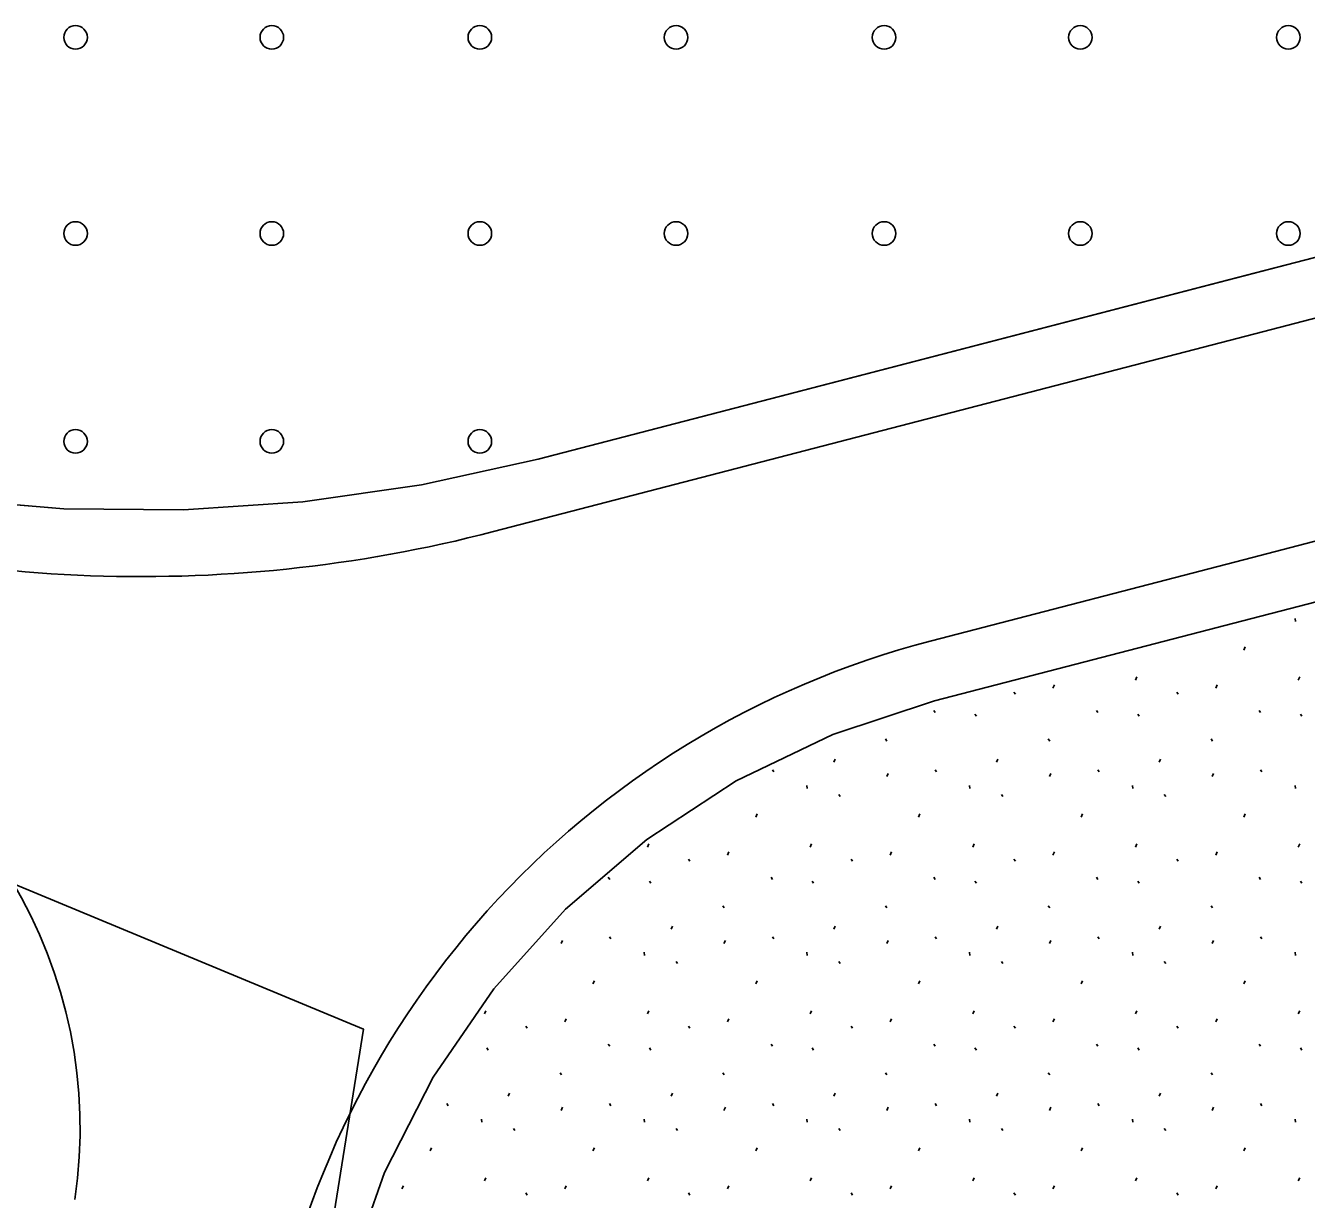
# Model space of a CAD drawing. Extents: x 419396 to 421519, y 4453567 to 4456767.
# Drawn here: x 420668.9 to 420734.2, y 4454688.3 to 4454748.2 of the extents above; entities that cross this region are included whole.
import ezdxf

# ---------------------------------------------------------------- set-up
doc = ezdxf.new("R2010")
doc.units = 0
for name, color, linetype in [('0_KADASTRO', 7, 'Continuous'), ('Level 28', 7, 'Continuous'), ('Level 41', 7, 'Continuous'), ('Level 47', 7, 'Continuous'), ('Level 62', 7, 'Continuous')]:
    doc.layers.add(name, color=color, linetype=linetype)

msp = doc.modelspace()

# ---------------------------------------------------------------- linework, layer by layer
at = {"layer": '0_KADASTRO'}
msp.add_lwpolyline([(420778.372, 4454747.73), (420695.051, 4454726.078), (420689.094, 4454724.766), (420683.056, 4454723.904), (420676.97, 4454723.497), (420670.87, 4454723.546), (420664.792, 4454724.052)], dxfattribs=at)
msp.add_lwpolyline([(420580.07, 4454615.58), (420581.08, 4454632.15), (420584.15, 4454641.28), (420591.96, 4454733.25), (420641.514, 4454715.555), (420686.15, 4454697.02), (420670.21, 4454597.2), (420624.87, 4454615.52), (420601.26, 4454625.94)], close=True, dxfattribs=at)
at = {"layer": 'Level 28'}
for p, q in [((420778.372, 4454747.73), (420731.591, 4454735.573)), ((420731.591, 4454735.573), (420695.051, 4454726.078)), ((420731.406, 4454717.96), (420784.133, 4454731.662)), ((420695.051, 4454726.078), (420689.094, 4454724.766)), ((420689.094, 4454724.766), (420683.056, 4454723.904)), ((420670.87, 4454723.546), (420664.792, 4454724.052)), ((420683.056, 4454723.904), (420676.97, 4454723.497)), ((420676.97, 4454723.497), (420670.87, 4454723.546)), ((420715.24, 4454713.759), (420731.406, 4454717.96)), ((420710.058, 4454712.047), (420715.24, 4454713.759)), ((420705.142, 4454709.677), (420710.058, 4454712.047)), ((420700.575, 4454706.69), (420705.142, 4454709.677)), ((420696.434, 4454703.136), (420700.575, 4454706.69)), ((420692.788, 4454699.075), (420696.434, 4454703.136)), ((420689.7, 4454694.576), (420692.788, 4454699.075)), ((420687.221, 4454689.714), (420689.7, 4454694.576)), ((420685.393, 4454684.572), (420687.221, 4454689.714))]:
    msp.add_line(p, q, dxfattribs=at)
at = {"layer": 'Level 41'}
for p, q in [((420733.615, 4454717.961), (420733.633, 4454717.801)), ((420731.008, 4454716.347), (420731.08, 4454716.507)), ((420725.487, 4454714.817), (420725.557, 4454714.977)), ((420733.78, 4454714.817), (420733.85, 4454714.977)), ((420719.289, 4454714.201), (420719.36, 4454714.095)), ((420721.277, 4454714.409), (420721.348, 4454714.569)), ((420727.582, 4454714.201), (420727.653, 4454714.095)), ((420729.57, 4454714.409), (420729.641, 4454714.569)), ((420715.204, 4454713.272), (420715.275, 4454713.165)), ((420717.303, 4454713.08), (420717.374, 4454712.973)), ((420723.497, 4454713.272), (420723.568, 4454713.165)), ((420725.596, 4454713.08), (420725.667, 4454712.973)), ((420731.79, 4454713.272), (420731.861, 4454713.165)), ((420733.889, 4454713.08), (420733.96, 4454712.973)), ((420712.748, 4454711.819), (420712.819, 4454711.712)), ((420721.041, 4454711.819), (420721.112, 4454711.712)), ((420729.334, 4454711.819), (420729.405, 4454711.712)), ((420710.107, 4454710.626), (420710.178, 4454710.785)), ((420718.4, 4454710.626), (420718.471, 4454710.785)), ((420726.693, 4454710.626), (420726.764, 4454710.785)), ((420706.978, 4454710.242), (420707.049, 4454710.135)), ((420715.271, 4454710.242), (420715.342, 4454710.135)), ((420723.564, 4454710.242), (420723.635, 4454710.135)), ((420731.857, 4454710.242), (420731.928, 4454710.135)), ((420708.736, 4454709.451), (420708.754, 4454709.291)), ((420712.806, 4454709.897), (420712.878, 4454710.057)), ((420717.029, 4454709.451), (420717.047, 4454709.291)), ((420721.099, 4454709.897), (420721.171, 4454710.057)), ((420725.322, 4454709.451), (420725.34, 4454709.291)), ((420729.392, 4454709.897), (420729.464, 4454710.057)), ((420733.615, 4454709.451), (420733.633, 4454709.291)), ((420710.366, 4454708.981), (420710.436, 4454708.874)), ((420718.659, 4454708.981), (420718.729, 4454708.874)), ((420726.952, 4454708.981), (420727.022, 4454708.874)), ((420706.129, 4454707.837), (420706.201, 4454707.997)), ((420714.422, 4454707.837), (420714.494, 4454707.997)), ((420722.715, 4454707.837), (420722.787, 4454707.997)), ((420731.008, 4454707.837), (420731.08, 4454707.997)), ((420700.608, 4454706.307), (420700.678, 4454706.467)), ((420708.901, 4454706.307), (420708.971, 4454706.467)), ((420717.194, 4454706.307), (420717.264, 4454706.467)), ((420725.487, 4454706.307), (420725.557, 4454706.467)), ((420733.78, 4454706.307), (420733.85, 4454706.467)), ((420702.703, 4454705.691), (420702.774, 4454705.585)), ((420704.691, 4454705.899), (420704.762, 4454706.059)), ((420710.996, 4454705.691), (420711.067, 4454705.585)), ((420712.984, 4454705.899), (420713.055, 4454706.059)), ((420719.289, 4454705.691), (420719.36, 4454705.585)), ((420721.277, 4454705.899), (420721.348, 4454706.059)), ((420727.582, 4454705.691), (420727.653, 4454705.585)), ((420729.57, 4454705.899), (420729.641, 4454706.059)), ((420698.618, 4454704.762), (420698.689, 4454704.655)), ((420700.717, 4454704.57), (420700.788, 4454704.463)), ((420706.911, 4454704.762), (420706.982, 4454704.655)), ((420709.01, 4454704.57), (420709.081, 4454704.463)), ((420715.204, 4454704.762), (420715.275, 4454704.655)), ((420717.303, 4454704.57), (420717.374, 4454704.463)), ((420723.497, 4454704.762), (420723.568, 4454704.655)), ((420725.596, 4454704.57), (420725.667, 4454704.463)), ((420731.79, 4454704.762), (420731.861, 4454704.655)), ((420733.889, 4454704.57), (420733.96, 4454704.463)), ((420704.455, 4454703.309), (420704.526, 4454703.202)), ((420712.748, 4454703.309), (420712.819, 4454703.202)), ((420721.041, 4454703.309), (420721.112, 4454703.202)), ((420729.334, 4454703.309), (420729.405, 4454703.202)), ((420701.814, 4454702.116), (420701.885, 4454702.275)), ((420710.107, 4454702.116), (420710.178, 4454702.275)), ((420718.4, 4454702.116), (420718.471, 4454702.275)), ((420726.693, 4454702.116), (420726.764, 4454702.275)), ((420698.685, 4454701.732), (420698.756, 4454701.625)), ((420706.978, 4454701.732), (420707.049, 4454701.625)), ((420715.271, 4454701.732), (420715.342, 4454701.625)), ((420723.564, 4454701.732), (420723.635, 4454701.625)), ((420731.857, 4454701.732), (420731.928, 4454701.625)), ((420696.22, 4454701.387), (420696.292, 4454701.547)), ((420704.513, 4454701.387), (420704.585, 4454701.547)), ((420712.806, 4454701.387), (420712.878, 4454701.547)), ((420721.099, 4454701.387), (420721.171, 4454701.547)), ((420729.392, 4454701.387), (420729.464, 4454701.547)), ((420700.443, 4454700.941), (420700.461, 4454700.781)), ((420702.073, 4454700.471), (420702.143, 4454700.364)), ((420708.736, 4454700.941), (420708.754, 4454700.781)), ((420710.366, 4454700.471), (420710.436, 4454700.364)), ((420717.029, 4454700.941), (420717.047, 4454700.781)), ((420718.659, 4454700.471), (420718.729, 4454700.364)), ((420725.322, 4454700.941), (420725.34, 4454700.781)), ((420726.952, 4454700.471), (420727.022, 4454700.364)), ((420733.615, 4454700.941), (420733.633, 4454700.781)), ((420697.836, 4454699.327), (420697.908, 4454699.487)), ((420706.129, 4454699.327), (420706.201, 4454699.487)), ((420714.422, 4454699.327), (420714.494, 4454699.487)), ((420722.715, 4454699.327), (420722.787, 4454699.487)), ((420731.008, 4454699.327), (420731.08, 4454699.487)), ((420692.315, 4454697.797), (420692.385, 4454697.957)), ((420700.608, 4454697.797), (420700.678, 4454697.957)), ((420708.901, 4454697.797), (420708.971, 4454697.957)), ((420717.194, 4454697.797), (420717.264, 4454697.957)), ((420725.487, 4454697.797), (420725.557, 4454697.957)), ((420733.78, 4454697.797), (420733.85, 4454697.957)), ((420694.41, 4454697.181), (420694.481, 4454697.075)), ((420696.398, 4454697.389), (420696.469, 4454697.549)), ((420702.703, 4454697.181), (420702.774, 4454697.075)), ((420704.691, 4454697.389), (420704.762, 4454697.549)), ((420710.996, 4454697.181), (420711.067, 4454697.075)), ((420712.984, 4454697.389), (420713.055, 4454697.549)), ((420719.289, 4454697.181), (420719.36, 4454697.075)), ((420721.277, 4454697.389), (420721.348, 4454697.549)), ((420727.582, 4454697.181), (420727.653, 4454697.075)), ((420729.57, 4454697.389), (420729.641, 4454697.549)), ((420692.424, 4454696.06), (420692.495, 4454695.953)), ((420698.618, 4454696.252), (420698.689, 4454696.145)), ((420700.717, 4454696.06), (420700.788, 4454695.953)), ((420706.911, 4454696.252), (420706.982, 4454696.145)), ((420709.01, 4454696.06), (420709.081, 4454695.953)), ((420715.204, 4454696.252), (420715.275, 4454696.145)), ((420717.303, 4454696.06), (420717.374, 4454695.953)), ((420723.497, 4454696.252), (420723.568, 4454696.145)), ((420725.596, 4454696.06), (420725.667, 4454695.953)), ((420731.79, 4454696.252), (420731.861, 4454696.145)), ((420733.889, 4454696.06), (420733.96, 4454695.953)), ((420696.162, 4454694.799), (420696.233, 4454694.692)), ((420704.455, 4454694.799), (420704.526, 4454694.692)), ((420712.748, 4454694.799), (420712.819, 4454694.692)), ((420721.041, 4454694.799), (420721.112, 4454694.692)), ((420729.334, 4454694.799), (420729.405, 4454694.692)), ((420690.392, 4454693.222), (420690.463, 4454693.115)), ((420693.521, 4454693.606), (420693.592, 4454693.765)), ((420698.685, 4454693.222), (420698.756, 4454693.115)), ((420701.814, 4454693.606), (420701.885, 4454693.765)), ((420706.978, 4454693.222), (420707.049, 4454693.115)), ((420710.107, 4454693.606), (420710.178, 4454693.765)), ((420715.271, 4454693.222), (420715.342, 4454693.115)), ((420718.4, 4454693.606), (420718.471, 4454693.765)), ((420723.564, 4454693.222), (420723.635, 4454693.115)), ((420726.693, 4454693.606), (420726.764, 4454693.765)), ((420731.857, 4454693.222), (420731.928, 4454693.115)), ((420696.22, 4454692.877), (420696.292, 4454693.037)), ((420704.513, 4454692.877), (420704.585, 4454693.037)), ((420712.806, 4454692.877), (420712.878, 4454693.037)), ((420721.099, 4454692.877), (420721.171, 4454693.037)), ((420729.392, 4454692.877), (420729.464, 4454693.037)), ((420692.15, 4454692.431), (420692.168, 4454692.271)), ((420693.78, 4454691.961), (420693.85, 4454691.854)), ((420700.443, 4454692.431), (420700.461, 4454692.271)), ((420702.073, 4454691.961), (420702.143, 4454691.854)), ((420708.736, 4454692.431), (420708.754, 4454692.271)), ((420710.366, 4454691.961), (420710.436, 4454691.854)), ((420717.029, 4454692.431), (420717.047, 4454692.271)), ((420718.659, 4454691.961), (420718.729, 4454691.854)), ((420725.322, 4454692.431), (420725.34, 4454692.271)), ((420726.952, 4454691.961), (420727.022, 4454691.854)), ((420733.615, 4454692.431), (420733.633, 4454692.271)), ((420689.543, 4454690.817), (420689.615, 4454690.977)), ((420697.836, 4454690.817), (420697.908, 4454690.977)), ((420706.129, 4454690.817), (420706.201, 4454690.977)), ((420714.422, 4454690.817), (420714.494, 4454690.977)), ((420722.715, 4454690.817), (420722.787, 4454690.977)), ((420731.008, 4454690.817), (420731.08, 4454690.977)), ((420692.315, 4454689.287), (420692.385, 4454689.447)), ((420700.608, 4454689.287), (420700.678, 4454689.447)), ((420708.901, 4454689.287), (420708.971, 4454689.447)), ((420717.194, 4454689.287), (420717.264, 4454689.447)), ((420725.487, 4454689.287), (420725.557, 4454689.447)), ((420733.78, 4454689.287), (420733.85, 4454689.447)), ((420688.105, 4454688.879), (420688.176, 4454689.039)), ((420694.41, 4454688.671), (420694.481, 4454688.565)), ((420696.398, 4454688.879), (420696.469, 4454689.039)), ((420702.703, 4454688.671), (420702.774, 4454688.565)), ((420704.691, 4454688.879), (420704.762, 4454689.039)), ((420710.996, 4454688.671), (420711.067, 4454688.565)), ((420712.984, 4454688.879), (420713.055, 4454689.039)), ((420719.289, 4454688.671), (420719.36, 4454688.565)), ((420721.277, 4454688.879), (420721.348, 4454689.039)), ((420727.582, 4454688.671), (420727.653, 4454688.565)), ((420729.57, 4454688.879), (420729.641, 4454689.039))]:
    msp.add_line(p, q, dxfattribs=at)
at = {"layer": 'Level 47'}
for centre in [(420671.472, 4454747.586), (420681.472, 4454747.586), (420692.072, 4454747.586), (420702.072, 4454747.586), (420712.672, 4454747.586), (420722.672, 4454747.586), (420733.272, 4454747.586), (420671.472, 4454737.586), (420681.472, 4454737.586), (420692.072, 4454737.586), (420702.072, 4454737.586), (420712.672, 4454737.586), (420722.672, 4454737.586), (420733.272, 4454737.586), (420671.472, 4454726.986), (420681.472, 4454726.986), (420692.072, 4454726.986)]:
    msp.add_circle(centre, 0.6, dxfattribs=at)
at = {"layer": 'Level 62'}
for p, q in [((420786.521, 4454746.751), (420731.558, 4454732.468)), ((420787.317, 4454735.592), (420731.438, 4454721.071)), ((420731.558, 4454732.468), (420692.771, 4454722.389)), ((420731.438, 4454721.071), (420715.083, 4454716.821))]:
    msp.add_line(p, q, dxfattribs=at)
for centre, radius, start, end in [((420674.818, 4454791.473), 71.379, 250.20634, 284.56688), ((420726.637, 4454672.357), 45.941, 104.56688, 171.60158), ((420647.023, 4454691.946), 24.68, 351.60158, 70.20634)]:
    msp.add_arc(centre, radius, start, end, dxfattribs=at)

doc.saveas('drawing.dxf')
